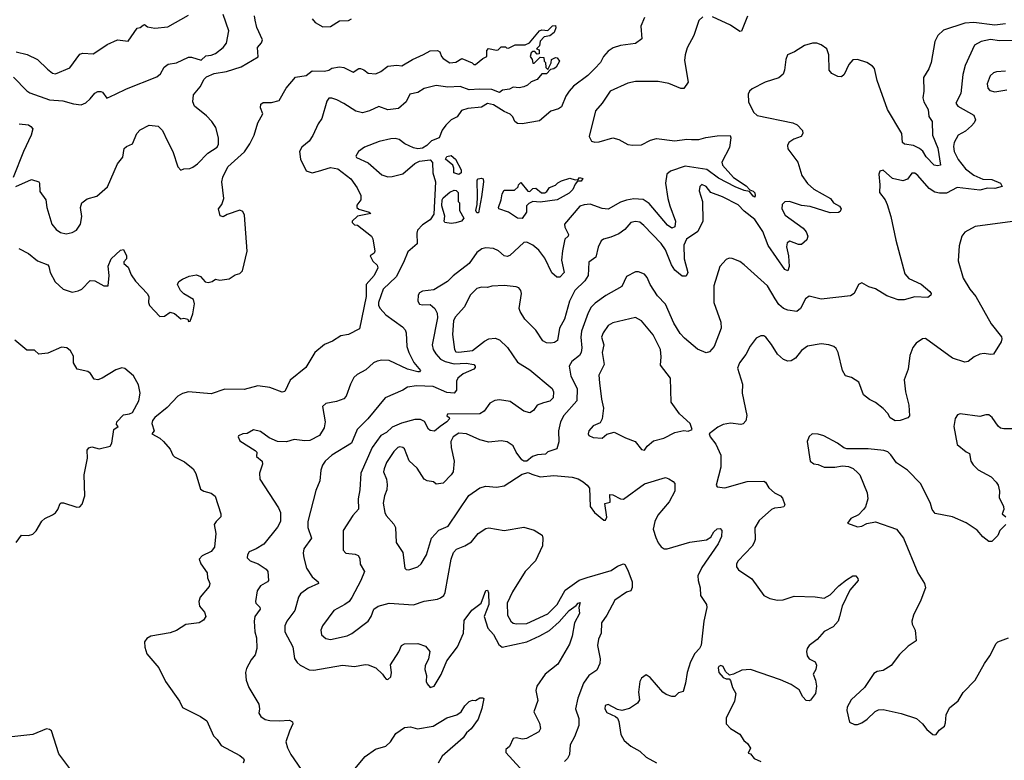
# Model space of a CAD drawing. Extents: x 2133461 to 2293071, y 753526 to 916327.
# Tile 277 of 459: x 2200428 to 2206947, y 866013 to 870919. Entities that reach past the tile are written whole.
import ezdxf

# ---------------------------------------------------------------- set-up
doc = ezdxf.new("R2010")
doc.units = 0

msp = doc.modelspace()

# ---------------------------------------------------------------- linework, layer by layer
at = {"layer": '0CON10XD'}
for points in [[(2200387.4, 870537.4), (2200475, 870446.9), (2200494, 870435), (2200625, 870389.1), (2200712.4, 870382.4), (2200785, 870360.8), (2200834.1, 870355.9), (2200865, 870368), (2200895.4, 870394.6), (2200925, 870432), (2200945, 870442.9), (2200965, 870444.3), (2200975, 870438.6), (2201005, 870400), (2201062.9, 870425), (2201135, 870460.6), (2201335, 870540), (2201359.1, 870560.9), (2201385.4, 870604.6), (2201411.2, 870625), (2201465, 870632.9), (2201545, 870670), (2201565, 870670.6), (2201628.6, 870651.4), (2201659.9, 870680.1), (2201695, 870683.4), (2201724.5, 870695), (2201774.4, 870735), (2201797.3, 870762.7), (2201812.9, 870845), (2201775, 870953.3)], [(2200405, 870705.5), (2200478.1, 870688.1), (2200546, 870656), (2200611.3, 870591.3), (2200645, 870565.7), (2200665, 870560.6), (2200759.2, 870600.8), (2200825, 870690), (2200845, 870697.5), (2200915, 870692.9), (2200965.8, 870725), (2201006, 870755), (2201075, 870785.8), (2201145, 870777.5), (2201205, 870863.3), (2201225, 870867.5), (2201245, 870883.3), (2201255, 870886.2), (2201275, 870872), (2201323.6, 870863.6), (2201409.1, 870870.9), (2201545, 870948.8)], [(2200403.2, 869813.2), (2200505, 869860), (2200554.1, 869844.1), (2200560, 869835), (2200561.1, 869781.1), (2200600.8, 869725), (2200607.5, 869675), (2200640.6, 869565), (2200668.3, 869528.3), (2200698.9, 869508.9), (2200735, 869501.2), (2200775, 869509.7), (2200803.5, 869525), (2200831.4, 869565), (2200838.5, 869615), (2200829.5, 869675), (2200839.4, 869705), (2200875, 869731.9), (2200939.4, 869750.6), (2201008.5, 869811.5), (2201076, 869965), (2201111.4, 870008.6), (2201120, 870065), (2201135, 870078.8), (2201175, 870096.7), (2201204.3, 870165.7), (2201225, 870190), (2201285, 870221.2), (2201345, 870214), (2201372.5, 870185), (2201405.9, 870114.1), (2201441.4, 870045), (2201473.8, 869945), (2201495, 869922.5), (2201515, 869930), (2201555, 869932.5), (2201575, 869942.9), (2201605.7, 869965), (2201674.2, 870035.8), (2201735.6, 870075), (2201743.1, 870095), (2201744.4, 870135.6), (2201725.4, 870205.4), (2201700, 870245), (2201665, 870282.2), (2201584.3, 870345), (2201574.4, 870375), (2201578.3, 870421.7), (2201622.5, 870475), (2201648.6, 870525), (2201665, 870540), (2201715, 870561.8), (2201796.7, 870575), (2201895, 870607.1), (2202007.6, 870672.4), (2202001.8, 870735), (2202028.1, 870765), (2202034.5, 870785), (2201997.7, 870867.7), (2201986.2, 870915), (2201983.3, 870945)], [(2204565, 870932.5), (2204541.4, 870875), (2204547.8, 870792.2), (2204505, 870762.2), (2204405, 870748.5), (2204358.3, 870731.7), (2204325, 870710.8), (2204292.5, 870675), (2204272.5, 870635), (2204236.9, 870595), (2204189.9, 870550.1), (2204095, 870478.1), (2204065.7, 870445), (2204045, 870412.5), (2204015, 870342.5), (2203995, 870328.6), (2203945, 870313.3), (2203870.5, 870249.5), (2203755, 870228.9), (2203725, 870232.1), (2203705.5, 870245), (2203692.2, 870275), (2203675, 870293.3), (2203635, 870310), (2203565, 870355.9), (2203525.4, 870364.6), (2203485, 870339.6), (2203395, 870330.5), (2203353.7, 870316.3), (2203325.4, 870274.6), (2203284.5, 870255.5), (2203249.7, 870220.3), (2203225, 870186.7), (2203204.3, 870135.7), (2203155, 870116.9), (2203124, 870085), (2203095, 870067.1), (2203065, 870064.3), (2203035, 870070), (2202977, 870097), (2202940.6, 870125), (2202915, 870131.9), (2202885, 870130.6), (2202808, 870112), (2202711.2, 870075), (2202671.2, 870045), (2202653.8, 870015), (2202657.5, 870005), (2202735, 869971.1), (2202825, 869890.5), (2202865, 869878.2), (2202895, 869879.6), (2202965, 869897.9), (2203044.2, 869965.8), (2203075, 869981.5), (2203145, 869990), (2203161.9, 869971.9), (2203162.3, 869905), (2203181.9, 869845), (2203170.3, 869629.7), (2203145, 869592.2), (2203095, 869560), (2203062.5, 869525), (2203056.5, 869505), (2203058.8, 869435), (2202997.8, 869382.2), (2202968.4, 869311.6), (2202920.3, 869215), (2202835.3, 869134.7), (2202804.6, 869045), (2202803.5, 869025), (2202814.3, 869005), (2202851.4, 868965), (2202962.9, 868885), (2202981.1, 868865), (2202987.3, 868845), (2202991.3, 868755), (2203004.1, 868714.1), (2203037.8, 868647.8), (2203082.5, 868595), (2203075, 868586), (2203063.1, 868586.9), (2202996, 868605), (2202875, 868661.2), (2202825, 868663.8), (2202795, 868657.1), (2202770, 868645), (2202719.6, 868600.4), (2202662, 868568), (2202640.7, 868549.3), (2202617.1, 868505), (2202590, 868425), (2202575, 868407.5), (2202525, 868390), (2202455, 868377.1), (2202433.3, 868356.7), (2202449.4, 868255), (2202444.4, 868215), (2202413.8, 868165), (2202348.1, 868131.9), (2202315, 868129.6), (2202245, 868137.8), (2202195, 868121.9), (2202135, 868125.5), (2202079.2, 868149.2), (2202021.2, 868191.2), (2201975, 868202), (2201935, 868178), (2201905, 868176.2), (2201876.4, 868163.6), (2201873.3, 868155), (2201885, 868130), (2201987.5, 868065), (2201997.5, 868055), (2201996.7, 868025), (2202033.8, 867995), (2202036, 867975), (2202016, 867915), (2202017.5, 867875), (2202141.9, 867685), (2202154.4, 867655), (2202154.5, 867595), (2202135, 867557.1), (2202045, 867444), (2201992.5, 867415), (2201946.7, 867395), (2201936.2, 867375), (2201934.1, 867354.1), (2201953.3, 867335), (2202005.7, 867315.7), (2202059.7, 867279.7), (2202070, 867265), (2202076.2, 867205), (2202068.8, 867195), (2202021.9, 867168.1), (2202001.1, 867135), (2201988.8, 867065), (2201991.2, 867055), (2202018.3, 867028.3), (2202019.4, 867015), (2201985.6, 866965), (2201979.5, 866935), (2201984.5, 866865), (2201995.6, 866825), (2201998.6, 866755), (2201987, 866713), (2201960.3, 866679.7), (2201929.5, 866620.5), (2201924, 866595), (2201928, 866545), (2201945, 866496.7), (2202010.8, 866385), (2202016.2, 866355), (2202011.2, 866325), (2202024.3, 866304.3), (2202054.2, 866284.2), (2202085, 866278), (2202145, 866274), (2202215, 866278.8), (2202235, 866267.5), (2202236, 866255), (2202213.3, 866206.7), (2202190.4, 866135), (2202200, 866095), (2202222.2, 866052.2), (2202291.7, 865951.7)], [(2204951.7, 870938.3), (2204925, 870912.5), (2204892.5, 870815), (2204847.4, 870732.6), (2204833.1, 870685), (2204830.5, 870649.5), (2204853.9, 870506.1), (2204825, 870462), (2204805, 870462.9), (2204725, 870495.6), (2204655, 870509.4), (2204505, 870509.2), (2204455, 870498.6), (2204338, 870445), (2204285, 870366), (2204241.4, 870315), (2204197.5, 870145), (2204213.8, 870115), (2204235, 870107.5), (2204265, 870110.6), (2204355, 870136.5), (2204395, 870124.5), (2204455, 870092.9), (2204486.7, 870086.7), (2204545, 870090.9), (2204605, 870120.4), (2204645, 870131.3), (2204765, 870117.3), (2204845, 870128), (2204875, 870126.2), (2204925, 870124.4), (2204971.3, 870138.7), (2205045, 870150), (2205131.2, 870151.2), (2205136, 870136), (2205127, 870073), (2205077.7, 869975), (2205080.4, 869955), (2205155, 869872.7), (2205237.5, 869817.5), (2205261.9, 869791.9), (2205285, 869782.9), (2205295, 869772), (2205298.1, 869751.9), (2205295, 869744.4), (2205285, 869748.9), (2205260.8, 869780.8), (2205225, 869787.5), (2205165, 869811.7), (2205055, 869868.5), (2204976.7, 869926.7), (2204835, 869949.5), (2204738, 869915), (2204713.1, 869895), (2204704.6, 869835), (2204719.1, 869735), (2204732.7, 869685), (2204769.2, 869585), (2204765, 869546.9), (2204745, 869539.1), (2204717.5, 869557.5), (2204595, 869701.2), (2204555, 869727.3), (2204495, 869731.8), (2204445, 869722.9), (2204405, 869710), (2204325, 869664.5), (2204285, 869668.8), (2204205, 869696.6), (2204165, 869693.1), (2204137.3, 869682.7), (2204035.7, 869564.3), (2204037.8, 869545), (2204061.9, 869495), (2204060, 869485), (2204038, 869465), (2204021.1, 869388.9), (2204016.1, 869325), (2204031.9, 869245), (2204005, 869213.3), (2203984.5, 869214.5), (2203951.9, 869241.9), (2203905, 869338.9), (2203865, 869393.3), (2203826.4, 869426.4), (2203785.3, 869445.3), (2203765, 869442.7), (2203672.4, 869357.6), (2203655, 869350), (2203635, 869355.6), (2203597.6, 869387.6), (2203565, 869404.4), (2203515, 869407.5), (2203488, 869402), (2203453.8, 869376.2), (2203404, 869305), (2203297, 869223), (2203260, 869185), (2203170.3, 869129.7), (2203095, 869120), (2203075, 869108.6), (2203066.9, 869095), (2203064.5, 869055), (2203074.4, 869035), (2203095, 869029.5), (2203145, 869032), (2203176.8, 869006.8), (2203191.9, 868975), (2203193.5, 868945), (2203160, 868765), (2203164.6, 868735), (2203182.1, 868705), (2203215, 868670.9), (2203245.6, 868655.6), (2203305, 868640), (2203385, 868643.8), (2203434, 868635), (2203444.4, 868625), (2203444.4, 868615), (2203435.4, 868604.6), (2203365, 868572.7), (2203329.4, 868545), (2203321.1, 868525), (2203319.2, 868465), (2203305, 868446), (2203255, 868449.4), (2203165, 868490), (2203055.2, 868494.8), (2202995, 868485.4), (2202965, 868464.4), (2202847.5, 868415), (2202731.9, 868275), (2202662.5, 868205), (2202625, 868114.5), (2202494.4, 868035), (2202451.4, 867995), (2202432.2, 867967.8), (2202421.1, 867935), (2202415.6, 867864.4), (2202388.8, 867801.2), (2202335.5, 867594.5)], [(2202363.3, 870925), (2202385, 870900.8), (2202435, 870872), (2202485, 870874), (2202545, 870911.2), (2202605, 870913.8), (2202625, 870924)], [(2205247.6, 870942.4), (2205208, 870842), (2205195, 870841.2), (2205135, 870882), (2205015, 870937.1)], [(2206955, 870891.2), (2206885, 870881.9), (2206745, 870899.8), (2206685, 870895.6), (2206545, 870848.5), (2206506.7, 870815), (2206486.5, 870775), (2206463.1, 870635), (2206447.2, 870592.8), (2206412.5, 870535), (2206413.6, 870445), (2206408.2, 870401.8), (2206414.1, 870375), (2206443.2, 870325), (2206446.6, 870276.6), (2206470, 870245), (2206472.3, 870155), (2206507.3, 870067.3), (2206524.2, 869955.8), (2206505, 869950.3), (2206483.8, 869955), (2206429.4, 870009.4), (2206408.7, 870048.7), (2206386.7, 870066.7), (2206345, 870084.7), (2206285.4, 870095.4), (2206273.1, 870105), (2206268, 870165), (2206174.2, 870325), (2206106.3, 870516.3), (2206088.5, 870595), (2206075, 870611.1), (2206036.2, 870636.2), (2205975, 870656.2), (2205945, 870653.3), (2205918.8, 870621.2), (2205887.5, 870555), (2205869.3, 870540.7), (2205845, 870542), (2205805, 870562), (2205787.5, 870585), (2205785.4, 870685), (2205771.1, 870725), (2205735, 870753.3), (2205705, 870763.3), (2205676.6, 870763.4), (2205625, 870748), (2205557.5, 870705), (2205512.5, 870685), (2205500, 870655), (2205492.9, 870585), (2205482.6, 870557.4)], [(2200422.7, 869402.7), (2200485, 869370), (2200545, 869322), (2200613.3, 869295), (2200621.2, 869285), (2200630, 869245), (2200661.7, 869181.7), (2200716.7, 869135), (2200775, 869114.4), (2200815, 869122.5), (2200839.2, 869135), (2200895, 869191.4), (2200925, 869189.2), (2200985, 869156.2), (2201013, 869157), (2201020, 869225), (2201013.2, 869286.8), (2201034.4, 869335.6), (2201095, 869392.5), (2201115, 869397.5), (2201136, 869355), (2201134.1, 869335.9), (2201116.7, 869315), (2201117.5, 869305), (2201145, 869278.8), (2201165, 869230), (2201195, 869186.7), (2201275, 869102.5), (2201283.6, 869083.6), (2201281.2, 869045), (2201286.7, 869025), (2201355, 868953.3), (2201385.9, 868954.1), (2201425, 868982.5), (2201453.6, 868973.6), (2201495, 868937.5), (2201515, 868942.5), (2201540, 868935), (2201545, 868920), (2201557, 868923), (2201575, 868970), (2201586.1, 869036.1), (2201577.5, 869065), (2201515, 869102.5), (2201492.5, 869125), (2201472.5, 869165), (2201482.5, 869185), (2201505, 869200), (2201549.5, 869220.5), (2201599.5, 869229.5), (2201625, 869218.8), (2201655, 869183.1), (2201675, 869178.9), (2201702.5, 869185), (2201725, 869200), (2201753, 869193), (2201815, 869203.1), (2201855, 869230), (2201885, 869236.7), (2201903.9, 869256.1), (2201934, 869385), (2201916.8, 869625), (2201905, 869648.1), (2201885, 869658.1), (2201800.5, 869629.5), (2201775, 869612.5), (2201755, 869620), (2201743.3, 869665), (2201765.9, 869694.1), (2201779.2, 869735), (2201767.1, 869845), (2201773.4, 869876.6), (2201805.5, 869945), (2201916.3, 870043.7), (2201952.7, 870097.3), (2201980, 870155), (2202004.2, 870235.8), (2202036.7, 870295), (2202023.3, 870335), (2202025, 870360), (2202040.7, 870369.3), (2202095, 870371.2), (2202145, 870383.3), (2202192.5, 870465), (2202255, 870538.8), (2202325, 870550), (2202365, 870580), (2202445, 870578.1), (2202474.4, 870585.6), (2202495, 870598.6), (2202545, 870607.1), (2202575, 870602), (2202635, 870571.2), (2202674.2, 870595.8), (2202685, 870596.2), (2202707.3, 870587.3), (2202735, 870563.8), (2202785, 870560.8), (2202818.8, 870575), (2202865, 870610), (2202925, 870617.8), (2202957.7, 870612.3), (2203028.8, 870655), (2203101.7, 870688.3), (2203145, 870711.9), (2203195, 870715.7), (2203210, 870705), (2203220, 870675), (2203231.7, 870661.7), (2203275, 870633.3), (2203315, 870636.7), (2203355, 870662.5), (2203423.3, 870633.3), (2203435, 870622.5), (2203445, 870622.5), (2203495, 870662.5), (2203520, 870675), (2203520, 870715), (2203533, 870727), (2203585, 870717.5), (2203595, 870720), (2203615, 870740), (2203645, 870740), (2203651.7, 870731.7), (2203665, 870730), (2203708.3, 870751.7), (2203775, 870752.5), (2203802.5, 870765), (2203870, 870845), (2203885, 870852.5), (2203925, 870847.5), (2203955, 870877.5), (2203975, 870880), (2203977.5, 870865), (2203966.4, 870833.6), (2203937, 870813), (2203900, 870805), (2203873, 870777), (2203870, 870745), (2203850, 870725), (2203868.3, 870718.3), (2203868.3, 870691.7), (2203855, 870690), (2203838.3, 870708.3), (2203825, 870707.5), (2203815, 870700), (2203807.5, 870675), (2203820, 870655), (2203825, 870630), (2203835, 870630), (2203875, 870670), (2203898.3, 870668.3), (2203900, 870645), (2203910, 870635), (2203912.5, 870602.5), (2203925, 870590), (2203947, 870633), (2203950, 870655), (2203975, 870667.5), (2203987, 870667), (2204002.5, 870645), (2203980, 870605), (2203965, 870593.3), (2203941.7, 870588.3), (2203915, 870560), (2203885, 870560), (2203855, 870522.5), (2203815, 870507.5), (2203790, 870485), (2203766.4, 870473.6), (2203735, 870467.5), (2203695, 870472.5), (2203671.7, 870458.3), (2203625, 870452.5), (2203605, 870436.7), (2203555, 870457.5), (2203471.8, 870458.2), (2203405, 870453.3), (2203345, 870475.7), (2203262.3, 870472.3), (2203185, 870482.5), (2203105.9, 870464.1), (2203065, 870436.2), (2203010, 870425), (2202986.7, 870375), (2202935, 870330), (2202865, 870322), (2202805, 870344.4), (2202745, 870314.4), (2202698.7, 870301.3), (2202653.7, 870313.7), (2202575, 870364.4), (2202527.3, 870387.3), (2202495, 870400), (2202475, 870400), (2202461.2, 870378.8), (2202429.2, 870265), (2202405, 870230), (2202369.3, 870150.7), (2202345.4, 870114.6), (2202295, 870075.6), (2202280.9, 870045), (2202287.1, 869995), (2202325, 869918.5), (2202365, 869904.6), (2202406, 869915)], [(2207055, 870781.6), (2206915, 870777.8), (2206855, 870787.1), (2206794.7, 870775.3), (2206750.5, 870749.5), (2206688.5, 870615), (2206672.5, 870555), (2206659.1, 870430.9), (2206626.2, 870365), (2206640, 870345), (2206745, 870285.8), (2206756, 870255), (2206748.8, 870235), (2206730, 870215), (2206689.3, 870180.7), (2206642.5, 870155), (2206614.6, 870105), (2206611.2, 870078.8), (2206616.1, 870045), (2206642.5, 869992.5), (2206690.9, 869930.9), (2206745, 869889.1), (2206805, 869862.7), (2206865, 869859.7), (2206922, 869835), (2206933.3, 869815), (2206885, 869800), (2206835, 869803.6), (2206785, 869790), (2206635, 869806.9), (2206565, 869770.8), (2206519.1, 869769.1), (2206487, 869777), (2206450, 869800), (2206375, 869885.8), (2206355, 869901.2), (2206335, 869902.5), (2206307.3, 869862.7), (2206275, 869852.5), (2206207.6, 869867.6), (2206145, 869922.5), (2206123.6, 869916.4), (2206117.5, 869895), (2206123.8, 869825), (2206120.8, 869775), (2206158, 869725), (2206172, 869695), (2206195.7, 869615), (2206228.9, 869458.9), (2206288, 869235), (2206314.6, 869204.6), (2206397.7, 869167.7), (2206455, 869117.5), (2206462, 869105), (2206460, 869095), (2206441.7, 869078.3), (2206355, 869083.1), (2206285, 869062.9), (2206243.6, 869063.6), (2206168.9, 869088.9), (2206095, 869136.4), (2206049.8, 869149.8), (2206004.3, 869175.7), (2205981.2, 869165), (2205953.1, 869105), (2205929.4, 869090.6), (2205735, 869068.8), (2205655, 869088.6), (2205631.1, 869068.9), (2205598.8, 869005), (2205573.3, 868986.7), (2205515, 868993.8), (2205485.3, 869005.3), (2205453.4, 869033.4), (2205430.2, 869070.2), (2205378.6, 869155), (2205225, 869295.8), (2205195, 869316.2), (2205145, 869336.7), (2205125, 869338.8), (2205105, 869331.2), (2205064, 869285), (2205023.3, 869155), (2205024.6, 869044.6), (2205070.8, 868915), (2205073.5, 868875), (2205026.7, 868755), (2204995, 868720), (2204972.3, 868712.3), (2204915, 868735.6), (2204828.8, 868808.8), (2204800.5, 868840.5), (2204758.3, 868908.3), (2204704.6, 869034.6), (2204650.8, 869090.8), (2204603.1, 869165), (2204582.1, 869212.1), (2204565, 869233.8), (2204525, 869248.8), (2204505, 869248), (2204445, 869218), (2204415, 869152), (2204308.5, 869091.5), (2204237.7, 869042.3), (2204212.7, 869015), (2204192.2, 868977.8), (2204148, 868855), (2204144.1, 868815), (2204150.9, 868745), (2204146.4, 868713.6), (2204134.4, 868695), (2204083.3, 868655), (2204066.4, 868625), (2204077.2, 868557.2), (2204119.2, 868475), (2204115.9, 868395), (2204031.7, 868298.3), (2204008.8, 868255), (2203996.4, 868195), (2203997.3, 868122.7), (2203984.5, 868075.5), (2203925, 868056.2), (2203909.7, 868040.3), (2203856.7, 868036.7), (2203824, 868025), (2203785, 867994), (2203765, 867994), (2203752.6, 868002.6), (2203715, 868054.2), (2203695.3, 868095.3), (2203655, 868123.4), (2203615, 868129.1), (2203535, 868119.6), (2203475, 868136), (2203386.1, 868176.1), (2203335, 868181.1), (2203297.3, 868155), (2203282.8, 868125), (2203284.7, 868084.7), (2203303.6, 867995), (2203298, 867925), (2203285, 867903.3), (2203230.7, 867849.3), (2203185, 867842.5), (2203167.7, 867857.7), (2203125, 867864.4), (2203105, 867875.7), (2203058.6, 867948.6), (2203006.4, 867996.4), (2202976.3, 868076.3), (2202965, 868085.7), (2202945, 868089.4), (2202932, 868085), (2202905, 868058), (2202856.2, 867985), (2202840, 867945), (2202837.1, 867925), (2202855.6, 867875), (2202860.5, 867840.5)], [(2205482.6, 870557.4), (2205455, 870533.3), (2205364.5, 870505.5), (2205278.8, 870461.2), (2205260, 870445), (2205251.2, 870425), (2205254, 870375), (2205285.6, 870305.6), (2205311.2, 870285), (2205547.5, 870235), (2205575, 870222), (2205610, 870185), (2205613.8, 870165), (2205603.3, 870145), (2205552.9, 870127.1), (2205520, 870105), (2205510.8, 870085), (2205513.7, 870063.7), (2205580.8, 869975), (2205606.4, 869886.4), (2205644.6, 869834.6), (2205685.4, 869795.4), (2205796.7, 869735), (2205816.7, 869705), (2205855, 869683.3), (2205866.2, 869665), (2205860.5, 869649.5), (2205848.9, 869641.1), (2205795, 869639.1), (2205661.3, 869681.3), (2205605, 869688.1), (2205525, 869715.6), (2205495, 869712), (2205475.8, 869694.2), (2205474.3, 869665), (2205496.7, 869625), (2205615, 869537.1), (2205635, 869514), (2205645.6, 869485), (2205640, 869460), (2205605, 869430), (2205585, 869430.6), (2205528.1, 869451.9), (2205509.2, 869440.8), (2205505.4, 869415), (2205518.9, 869355), (2205523.5, 869285), (2205515, 869254.4), (2205494.5, 869265), (2205382.8, 869422.8), (2205348.2, 869515), (2205296.3, 869596.3), (2205225, 869650), (2205185, 869693.3), (2205082, 869745), (2205005, 869774.2), (2204972.9, 869815), (2204945, 869826.5), (2204931.4, 869815), (2204927.1, 869785), (2204950, 869715), (2204951.4, 869585), (2204918.6, 869515), (2204843.9, 869466.1), (2204824.7, 869425), (2204827.7, 869335), (2204850.9, 869245), (2204840.3, 869219.7), (2204815, 869221.1), (2204765, 869259.2), (2204744.1, 869294.1), (2204703.8, 869393.8), (2204675, 869436.7), (2204560.8, 869555), (2204535, 869576.9), (2204505, 869583.1), (2204474.3, 869575), (2204435, 869528.9), (2204395, 869500.5), (2204342.2, 869477.8), (2204293.8, 869466.2), (2204276.9, 869453.1), (2204258.8, 869411.2), (2204243.3, 869346.7), (2204196.3, 869313.7), (2204192.3, 869225), (2204170.2, 869189.8), (2204103.8, 869125), (2204069.3, 869055), (2204036, 868935), (2204002.7, 868875), (2203988.6, 868795), (2203968.9, 868781.1), (2203945, 868775.5), (2203915, 868778.8), (2203892.7, 868792.7), (2203845, 868862.5), (2203771.9, 868935), (2203740.5, 868985), (2203734.4, 869005), (2203751.4, 869105), (2203746, 869125), (2203731.7, 869141.7), (2203715, 869148.6), (2203635, 869157.8), (2203555, 869153.3), (2203525, 869145.5), (2203485, 869146.9), (2203455, 869137.7), (2203410.4, 869095), (2203372.2, 869017.8), (2203312.2, 868947.8), (2203299.7, 868925), (2203294.4, 868834.4), (2203306.2, 868735), (2203315, 868720), (2203336.2, 868716.2), (2203425, 868727.7), (2203505, 868790.6), (2203535, 868805.6), (2203575, 868809.2), (2203605, 868798), (2203657.4, 868747.4), (2203725, 868650.8), (2203805, 868600.6), (2203954, 868475), (2203962.9, 868455), (2203960, 868415), (2203938.9, 868391.1), (2203895, 868382.2), (2203855, 868365.7), (2203829.7, 868330.3), (2203805, 868314), (2203765, 868325.5), (2203675, 868389.2), (2203605, 868400), (2203573.6, 868396.4), (2203540.6, 868379.4), (2203504, 868326), (2203475, 868308.2), (2203260, 868305), (2203256.2, 868295), (2203271.2, 868285), (2203274.2, 868275), (2203256.5, 868255), (2203211.8, 868225), (2203175, 868194.3), (2203145, 868198.8), (2203135, 868206.2), (2203108.2, 868258.2), (2203081.2, 868271.2), (2203045, 868270.5), (2202955, 868245.6), (2202895, 868219.8), (2202855.6, 868184.4), (2202820, 868165), (2202760.9, 868085), (2202686.4, 867915), (2202679.5, 867805), (2202668.2, 867745), (2202672.2, 867677.8), (2202634.7, 867635.3), (2202570, 867535), (2202570, 867405), (2202587.5, 867385), (2202648.7, 867378.7), (2202669.1, 867369.1), (2202679.1, 867349.1), (2202682.6, 867312.6), (2202710, 867265), (2202686.7, 867203.3), (2202627.9, 867092.1), (2202610, 867065), (2202581.2, 867045), (2202508, 867005), (2202432.5, 866905), (2202422.7, 866875), (2202426.5, 866845), (2202455, 866820.5), (2202486.4, 866813.6), (2202595, 866837.9), (2202626.5, 866853.5), (2202735, 866936), (2202754.2, 866965), (2202773.1, 867015), (2202801.2, 867035), (2202873.1, 867053.1), (2203035, 867043.5), (2203105, 867067.5), (2203195, 867080), (2203215, 867088.8), (2203235.8, 867104.2), (2203245.7, 867124.3), (2203285.6, 867345), (2203300.7, 867389.3), (2203319.1, 867410.9), (2203375.4, 867434.6), (2203419.1, 867460.9), (2203463.3, 867515), (2203515, 867548), (2203535, 867554.2), (2203635, 867535.5), (2203765, 867558), (2203835, 867538.8), (2203886.2, 867505), (2203892, 867485), (2203889.2, 867435), (2203842.2, 867335), (2203775.4, 867264.6), (2203689.9, 867130.1), (2203655.4, 867055), (2203658.5, 866975), (2203678.9, 866935), (2203695, 866921.5), (2203717, 866917), (2203785, 866920), (2203925, 866984), (2203987.6, 867045), (2204040.2, 867139.8), (2204132.6, 867207.4), (2204186.1, 867223.9), (2204345, 867271.5), (2204385, 867299.6), (2204425, 867315.7), (2204435, 867311.2), (2204455, 867272.5), (2204482.7, 867195), (2204482.6, 867157.4), (2204473.8, 867136.2), (2204445, 867126.1), (2204367.7, 867075), (2204315.8, 866975), (2204280.8, 866925), (2204278.1, 866855), (2204260, 866815), (2204254.4, 866774.4), (2204271.4, 866685), (2204269.2, 866655), (2204249.1, 866610.9), (2204196.2, 866575), (2204160, 866525), (2204124, 866426), (2204107.5, 866355), (2204129.3, 866289.3), (2204129.4, 866245), (2204101.3, 866168.7), (2204073.1, 866115), (2204068.5, 866051.5), (2204055, 866025.8), (2204035, 866005.6)], [(2206955, 870577.5), (2206895.8, 870574.2), (2206875, 870566), (2206853.6, 870546.4), (2206834.3, 870494.3), (2206838, 870465), (2206850.9, 870450.9), (2206885, 870440), (2206965, 870454.2)], [(2200425, 870229.2), (2200485, 870222.9), (2200502.1, 870212.1), (2200513.8, 870195), (2200504.3, 870155), (2200452.5, 870045), (2200383.6, 869873.6)], [(2203335, 869893.3), (2203302.5, 869905), (2203303.3, 869935), (2203296.7, 869955), (2203247.5, 869995), (2203255, 870012.5), (2203285, 870018.8), (2203312.5, 869995), (2203351.9, 869925), (2203350, 869905), (2203335, 869893.3)], [(2202406, 869915), (2202485, 869940), (2202535, 869930.5), (2202620.6, 869865), (2202663.1, 869805), (2202686.2, 869755), (2202687.5, 869725), (2202659.3, 869690.7), (2202660, 869675), (2202673.2, 869663.2), (2202742.5, 869645), (2202752.5, 869635), (2202665, 869616.7), (2202630, 869585), (2202630, 869575), (2202645, 869560), (2202665, 869557.5), (2202757.5, 869485), (2202766.4, 869466.4), (2202780, 869385), (2202775, 869372.5), (2202747.5, 869355), (2202765, 869320), (2202793.8, 869293.8), (2202798.8, 869275), (2202774.3, 869225), (2202722.5, 869165), (2202721.9, 869085), (2202678.3, 868871.7), (2202605, 868834.4), (2202554.6, 868825.4), (2202499.5, 868790.5), (2202445, 868767.8), (2202383.1, 868715), (2202322.2, 868615), (2202219.6, 868530.4), (2202183.9, 868456.1), (2202165, 868452), (2202085, 868483.6), (2202005, 868493.4), (2201915, 868468.9), (2201785, 868471.5), (2201695, 868441.1), (2201545, 868454.8), (2201505, 868443.3), (2201474.6, 868425.4), (2201405, 868350.6), (2201322.5, 868285), (2201307.8, 868265), (2201302.7, 868245), (2201317.5, 868195), (2201302.5, 868175), (2201356, 868146), (2201380.6, 868125), (2201424, 868075), (2201440.8, 868035), (2201452.4, 868022.4), (2201519.4, 867989.4), (2201575.8, 867945), (2201593.2, 867913.2), (2201625, 867810), (2201646.8, 867796.8), (2201695, 867782), (2201722.3, 867762.3), (2201760, 867645), (2201758.8, 867625), (2201728, 867595), (2201716.2, 867575), (2201727.5, 867515), (2201716.9, 867425), (2201695, 867395.7), (2201635, 867367.5), (2201616.2, 867345), (2201627.5, 867315), (2201669.2, 867255), (2201670.9, 867220.9), (2201686.7, 867185), (2201683.3, 867165), (2201623.8, 867095), (2201614.2, 867065.8), (2201619.2, 867035), (2201650.8, 866995), (2201660, 866965), (2201645, 866941.2), (2201616.6, 866923.4), (2201527.2, 866912.8), (2201466.3, 866873.7), (2201425, 866857.5), (2201295.3, 866834.7), (2201269.1, 866820.9), (2201255, 866797.5), (2201257, 866763), (2201269.6, 866719.6), (2201350, 866625), (2201393.8, 866535), (2201486.7, 866405), (2201505, 866362.5), (2201625, 866304.2), (2201666.7, 866275), (2201711.2, 866175), (2201735, 866151.2), (2201761.1, 866111.1), (2201886.2, 866045), (2201908.8, 866025), (2201913.8, 866015), (2201908, 865995)], [(2203465, 869640), (2203455, 869640), (2203447.5, 869655), (2203457.5, 869695), (2203460, 869745), (2203456.7, 869855), (2203462.5, 869865), (2203485, 869868.8), (2203496.2, 869865), (2203498, 869845), (2203486.2, 869745), (2203465, 869640)], [(2203755, 869602.5), (2203723.4, 869603.4), (2203664.5, 869644.5), (2203600, 869665), (2203597.5, 869675), (2203616.7, 869725), (2203622.5, 869765), (2203635, 869790), (2203705, 869790), (2203728.3, 869811.7), (2203730, 869825), (2203745, 869840), (2203793, 869783), (2203805, 869780), (2203825, 869800), (2203845, 869802.5), (2203882.3, 869772.3), (2203905, 869771.2), (2203918.8, 869781.2), (2203935, 869807.5), (2203975, 869822.5), (2203990.7, 869839.3), (2204015, 869852.5), (2204070.5, 869869.5), (2204105, 869857.5), (2204125, 869860), (2204135, 869872.5), (2204157, 869867), (2204145, 869850), (2204121.7, 869848.3), (2204105, 869830), (2204091.2, 869795), (2204065, 869769.2), (2203986.2, 869725), (2203875, 869709.5), (2203825, 869714.2), (2203798.1, 869701.9), (2203783.3, 869685), (2203783.3, 869645), (2203755, 869602.5)], [(2203285, 869568), (2203242.5, 869575), (2203237.5, 869585), (2203243, 869617), (2203223.3, 869685), (2203224.4, 869725), (2203231.2, 869738.8), (2203275, 869777.5), (2203305, 869790), (2203318.3, 869788.3), (2203330, 869775), (2203330, 869715), (2203340, 869705), (2203340, 869655), (2203367.5, 869605), (2203352.5, 869585), (2203315, 869572.9), (2203285, 869568)], [(2207035, 869587.1), (2206755, 869548), (2206685, 869511.2), (2206665.6, 869484.4), (2206648.6, 869421.4), (2206642.7, 869322.7), (2206675, 869207.5), (2206719.2, 869135), (2206759.2, 869085), (2206861.2, 868905), (2206928.7, 868818.7), (2206931.8, 868805), (2206926.2, 868785), (2206875, 868704.5), (2206855, 868701.4), (2206815, 868708.6), (2206785.9, 868704.1), (2206747.5, 868685), (2206707.5, 868655), (2206685, 868650.8), (2206605, 868676.1), (2206425, 868806.2), (2206405, 868805.6), (2206363, 868777), (2206341.4, 868748.6), (2206322.2, 868695), (2206310.6, 868605), (2206284.3, 868534.3), (2206293.3, 868455), (2206314.4, 868365), (2206320, 868295), (2206308.2, 868281.8), (2206256.7, 868263.3), (2206225, 868260.9), (2206190.8, 868280.8), (2206175, 868310), (2206145, 868343.3), (2206094.1, 868384.1), (2206055, 868402.5), (2206015, 868434.4), (2205985, 868518.8), (2205935, 868548.8), (2205895, 868560), (2205876, 868595), (2205848, 868715), (2205835, 868740), (2205817.5, 868755), (2205785, 868766), (2205735, 868772.5), (2205645, 868755.7), (2205605, 868728.6), (2205564.1, 868675.9), (2205535, 868659.1), (2205515, 868656.5), (2205485, 868667.5), (2205445, 868704.3), (2205405, 868767.1), (2205368.8, 868815), (2205355, 868823.8), (2205335, 868823.8), (2205305, 868810), (2205265, 868756.2), (2205235, 868700.8), (2205194.3, 868645), (2205181.2, 868611.2), (2205213.8, 868505), (2205212, 868445), (2205242.7, 868297.3), (2205235, 868262.5), (2205217.3, 868242.7), (2205202.5, 868237.5), (2205135, 868246.9), (2205085, 868238.1), (2205050.3, 868219.7), (2204992.5, 868175), (2204998.8, 868155), (2205037.5, 868107.5), (2205071.1, 868035), (2205070.5, 867955), (2205038.8, 867835), (2205045, 867823.8), (2205097.7, 867817.7), (2205245, 867860.4), (2205355, 867862.9), (2205366.4, 867856.4), (2205388.9, 867818.9), (2205425, 867784.3), (2205464.4, 867764.4), (2205478.8, 867748.8), (2205493.8, 867705), (2205487, 867693), (2205468.3, 867688.3), (2205425, 867684.3), (2205405, 867675.6), (2205325, 867600.8), (2205295, 867553.8), (2205296.8, 867475), (2205291.5, 867455), (2205277.4, 867432.6), (2205185.6, 867335), (2205173.1, 867315), (2205175, 867293.8), (2205188, 867275), (2205275.5, 867215.5), (2205355, 867106), (2205395, 867084.3), (2205445.8, 867074.2), (2205482.7, 867077.3), (2205555, 867100), (2205695, 867095.8), (2205755, 867088), (2205795, 867110), (2205850.9, 867169.1), (2205901.5, 867208.5), (2205945, 867234.4), (2205964.3, 867234.3), (2205978.3, 867218.3), (2205980, 867205), (2205925, 867139.2), (2205874.6, 867035), (2205856.4, 866966.4), (2205846.2, 866935), (2205815, 866896.7), (2205755, 866866.2), (2205707.2, 866812.8), (2205655, 866772.9), (2205642.2, 866755), (2205636.9, 866735), (2205641.9, 866705), (2205656.2, 866686.2), (2205695.5, 866665.5), (2205704.1, 866644.1), (2205699.2, 866615), (2205682, 866585), (2205697.8, 866545), (2205704.3, 866505), (2205697.5, 866455), (2205665, 866411.2), (2205655, 866406.7), (2205635, 866410), (2205613, 866433), (2205589.3, 866479.3), (2205535.4, 866515.4), (2205465, 866545.6), (2205265.9, 866614.1), (2205210.3, 866609.7), (2205155, 866583.8), (2205128.3, 866578.3), (2205101.7, 866601.7), (2205086.2, 866635), (2205069.3, 866640.7), (2205057.5, 866635), (2205053.3, 866625), (2205056.7, 866595), (2205085, 866562.5), (2205105, 866553.3), (2205125, 866552.5), (2205135, 866542.5), (2205147.5, 866495), (2205170, 866455), (2205161.4, 866405), (2205135, 866350), (2205106, 866295), (2205105.8, 866255), (2205134.2, 866225), (2205195.5, 866185.5), (2205223.6, 866143.6), (2205247.1, 866125), (2205266.4, 866093.6), (2205251.7, 866061.7), (2205266.4, 866056.4), (2205290, 866025), (2205334.4, 866004.4)], [(2204565, 868067.5), (2204583.3, 868095), (2204625, 868128.6), (2204692.9, 868147.1), (2204765, 868183.8), (2204825, 868197.5), (2204855, 868193.3), (2204880, 868205), (2204867.5, 868245), (2204797.3, 868307.3), (2204742.2, 868385), (2204738, 868545), (2204670.3, 868630.3), (2204675.5, 868685), (2204670.4, 868735), (2204621.3, 868831.3), (2204545, 868924.3), (2204505, 868947.1), (2204355, 868910.9), (2204325, 868893.3), (2204290.5, 868845), (2204280.9, 868815), (2204294.8, 868765), (2204283.8, 868715), (2204298.2, 868635), (2204261.9, 868565), (2204267, 868513), (2204279.5, 868405), (2204292.9, 868345), (2204285.4, 868274.6), (2204270.6, 868249.4), (2204225, 868228.6), (2204196.2, 868195), (2204191.2, 868175), (2204196.7, 868165), (2204225, 868150.8), (2204285, 868146.7), (2204315, 868173.3), (2204365, 868186.7), (2204438.3, 868148.3), (2204502.5, 868125), (2204545, 868072.5), (2204565, 868067.5)], [(2200404.3, 867455), (2200440, 867505), (2200485, 867501.5), (2200515, 867511.5), (2200537.8, 867532.2), (2200575, 867598.1), (2200594.2, 867615.8), (2200645, 867638.2), (2200665, 867653.5), (2200680.9, 867675), (2200695, 867714), (2200702.2, 867717.8), (2200717.8, 867717.8), (2200805, 867690), (2200825, 867693.3), (2200840.5, 867709.5), (2200860, 867765), (2200854.3, 867905), (2200875.8, 868014.2), (2200875, 868067.5), (2200885, 868082.5), (2200905, 868090), (2200955, 868076.2), (2201027, 868093), (2201038.6, 868115), (2201050, 868205), (2201080, 868225), (2201068.3, 868238.3), (2201070, 868255), (2201115, 868302.5), (2201155, 868308.1), (2201175, 868317.5), (2201216.7, 868395), (2201225.8, 868445), (2201215, 868500), (2201180.3, 868560.3), (2201125, 868608.1), (2201105, 868611.9), (2201065, 868600), (2200973.3, 868545), (2200945, 868534.2), (2200921.7, 868538.3), (2200895.9, 868575.9), (2200878.3, 868588.3), (2200807.5, 868605), (2200783.8, 868645), (2200785, 868690), (2200764, 868725), (2200740, 868745), (2200705, 868748.9), (2200615, 868710), (2200555, 868703.8), (2200525, 868730), (2200475, 868730), (2200395, 868796.2)], [(2207005, 868209.2), (2206945, 868207.8), (2206923.1, 868213.1), (2206906.2, 868226.2), (2206867.5, 868285), (2206845, 868302.5), (2206825, 868302.5), (2206785, 868290), (2206655, 868307.5), (2206637.7, 868302.3), (2206622.7, 868277.3), (2206614.1, 868224.1), (2206634.3, 868105), (2206695, 868056.2), (2206717.5, 868045), (2206726.7, 867995), (2206740.5, 867970.5), (2206775, 867937.1), (2206861.3, 867891.3), (2206894, 867855), (2206906, 867835), (2206915.8, 867795.8), (2206914, 867755), (2206942, 867695), (2206943.3, 867675), (2206933.3, 867645), (2206957.5, 867625)], [(2206956.7, 867575), (2206917.5, 867535), (2206905, 867502.5), (2206865, 867462.5), (2206845, 867462.5), (2206804.1, 867494.1), (2206767.3, 867537.3), (2206695, 867586.2), (2206605, 867625.6), (2206488.8, 867648.8), (2206470, 867675), (2206458.8, 867715), (2206395, 867844), (2206305.4, 867935.4), (2206233.6, 867983.6), (2206197, 868037), (2206175, 868055.7), (2206150, 868065), (2206045, 868076.2), (2205905, 868077.5), (2205884, 868084), (2205842.5, 868115), (2205751.7, 868161.7), (2205715, 868173.3), (2205675, 868176.7), (2205655, 868157.5), (2205642, 868125), (2205662, 867995), (2205685, 867976.2), (2205715, 867972.5), (2205755, 867956), (2205825, 867954.2), (2205875, 867964), (2205915, 867960), (2205945.8, 867945.8), (2205978.3, 867918.3), (2205990, 867905), (2206040, 867785), (2206043.8, 867745), (2206027.7, 867692.3), (2206015.9, 867674.1), (2205981.7, 867638.3), (2205930, 867615), (2205910, 867585), (2205975, 867559.2), (2206005, 867564.3), (2206037.3, 867582.7), (2206095, 867593.8), (2206233.3, 867545), (2206279.2, 867485), (2206375, 867256), (2206418.2, 867185), (2206424.5, 867155), (2206394.2, 867075), (2206345.8, 866975), (2206336, 866935), (2206338, 866915), (2206356, 866875), (2206363.3, 866805), (2206310.6, 866769.4), (2206254, 866715), (2206198.3, 866641.7), (2206145, 866609.2), (2206105, 866601.2), (2206082.3, 866587.7), (2206021.2, 866495), (2205933.8, 866415), (2205906.7, 866365), (2205904.1, 866344.1), (2205923.3, 866265), (2205955, 866250), (2205975, 866250), (2206005, 866261.2), (2206040, 866285), (2206093, 866337), (2206115, 866348), (2206145, 866350), (2206264.2, 866324.2), (2206365, 866290), (2206406.2, 866255), (2206435, 866216.7), (2206473.9, 866183.9), (2206487, 866183), (2206495.9, 866184.1), (2206515, 866212.5), (2206550.7, 866239.3), (2206558.3, 866261.7), (2206562.5, 866315), (2206585, 866360), (2206642, 866408), (2206675, 866462.5), (2206755, 866543.3), (2206816.3, 866653.7), (2206852.5, 866705), (2206893.4, 866786.6), (2206905, 866798), (2206975, 866824.2)], [(2202860.5, 867840.5), (2202858.9, 867805), (2202842.7, 867765), (2202835.5, 867715.5), (2202845.6, 867655), (2202855, 867634), (2202905, 867578), (2202917.1, 867555), (2202921.4, 867455), (2202965, 867390), (2202978.8, 867285), (2202986.1, 867276.1), (2203004.1, 867274.1), (2203065, 867294.2), (2203085, 867314), (2203120.9, 867375), (2203154.4, 867485), (2203203.3, 867536.7), (2203264.3, 867565), (2203402.7, 867767.3), (2203475, 867818.1), (2203515, 867828.1), (2203585, 867821.9), (2203635, 867831.5), (2203755, 867909.2), (2203795, 867919.2), (2203819.1, 867909.1), (2203875, 867890.8), (2203965, 867900.5), (2204085, 867887.9), (2204125, 867877.3), (2204158.3, 867858.3), (2204186.3, 867836.3), (2204200, 867815), (2204206, 867695), (2204233.8, 867655), (2204295, 867603.3), (2204307.5, 867605), (2204315.7, 867624.3), (2204303.3, 867715), (2204337.5, 867722.5), (2204336.1, 867773.9), (2204355, 867772.2), (2204405, 867745.7), (2204425, 867742.9), (2204565, 867844.4), (2204705, 867886.2), (2204725, 867877.5), (2204755, 867860), (2204765.9, 867845.9), (2204766.1, 867796.1), (2204728.5, 867725), (2204654, 867636), (2204632.5, 867595), (2204622.2, 867545), (2204639.1, 867489.1), (2204655, 867454), (2204675, 867428), (2204694.5, 867414.5), (2204715, 867413.3), (2204865, 867457.3), (2204975.3, 867474.7), (2205005, 867490.6), (2205024.1, 867525.9), (2205045, 867546.5), (2205065, 867547.8), (2205076.7, 867535), (2205075.6, 867495), (2205053.4, 867446.6), (2204945, 867290.8), (2204918.9, 867235), (2204920.6, 867205), (2204934.5, 867155), (2204935.6, 867105), (2204975.8, 867045), (2204978.2, 867025), (2204957, 866935), (2204940.4, 866775), (2204930, 866755), (2204898.6, 866721.4), (2204869.6, 866665), (2204847.5, 866595), (2204836.2, 866525), (2204820, 866470), (2204790.8, 866459.2), (2204765, 866436), (2204745, 866435.7), (2204708.7, 866448.7), (2204686, 866465), (2204602.7, 866562.7), (2204575, 866580), (2204545, 866556.7), (2204534.3, 866535.7), (2204524.3, 866465), (2204532.2, 866415), (2204518.1, 866391.9), (2204465, 866355.7), (2204415, 866343.8), (2204385, 866350), (2204325, 866384), (2204305, 866376.7), (2204302, 866355), (2204315, 866330), (2204373.6, 866303.6), (2204385, 866292.5), (2204395, 866270), (2204408.8, 866185), (2204431.2, 866145), (2204475, 866108), (2204534, 866075), (2204575, 866034.3), (2204645, 865996)], [(2202335.5, 867594.5), (2202336.7, 867555), (2202359.4, 867485), (2202308.5, 867415), (2202304.5, 867385.5), (2202308.8, 867355), (2202327.5, 867285), (2202365, 867229.4), (2202404, 867195), (2202406.2, 867185), (2202337, 867153), (2202287.5, 867115), (2202274.4, 867095), (2202249.6, 867005), (2202197.5, 866935), (2202183.8, 866905), (2202182.5, 866865), (2202235.9, 866765.9), (2202248.3, 866688.3), (2202265, 866661.2), (2202285, 866644), (2202343.5, 866613.5), (2202375, 866610), (2202565, 866642.5), (2202645, 866634.4), (2202715, 866648.6), (2202735, 866645.6), (2202786.3, 866626.3), (2202830, 866585), (2202843.1, 866563.1), (2202855, 866550), (2202865, 866548.8), (2202884.2, 866565.8), (2202888.6, 866595), (2202882.5, 866645), (2202938.3, 866731.7), (2202955, 866773.8), (2202975, 866784.2), (2203065, 866786), (2203115, 866768.8), (2203144, 866735), (2203134.1, 866685.9), (2203111.7, 866638.3), (2203110, 866615), (2203121.9, 866575), (2203120, 866535), (2203125, 866520), (2203145, 866496.2), (2203171.2, 866505), (2203218.3, 866581.7), (2203256.8, 866673.2), (2203326.7, 866765), (2203366.2, 866855), (2203370.6, 866939.4), (2203421.8, 867008.2), (2203483.5, 867055), (2203515, 867138), (2203525, 867141.2), (2203532.1, 867122.1), (2203533.8, 867045), (2203503.3, 866965), (2203527.9, 866887.9), (2203565, 866846), (2203599.7, 866779.7), (2203622.9, 866762.9), (2203785, 866798.7), (2203872.6, 866837.4), (2203935, 866873.2), (2204000.2, 866929.8), (2204065.5, 867005), (2204112.1, 867037.9), (2204125, 867053.8), (2204138, 867058), (2204130, 867025), (2204133.7, 866985), (2204101.4, 866925), (2204085.2, 866835), (2204068, 866782), (2203990.8, 866649.2), (2203907.5, 866585), (2203851.4, 866505), (2203845.8, 866475), (2203859.5, 866410.5), (2203831.2, 866335), (2203869.2, 866259.2), (2203876, 866225), (2203865, 866201.2), (2203782.7, 866157.3), (2203756.1, 866153.9), (2203715, 866163.1), (2203695, 866156.9), (2203671.2, 866105), (2203646.7, 866085), (2203646, 866065), (2203855, 865838.2)], [(2202636.5, 865943.5), (2202715, 866038.1), (2202782.6, 866087.4), (2202852.6, 866107.4), (2202882, 866135), (2202918.8, 866191.2), (2202975, 866231.2), (2203015, 866235.7), (2203061.7, 866221.7), (2203165, 866239.4), (2203255.7, 866294.3), (2203323.3, 866315), (2203350, 866335), (2203376.2, 866375), (2203405, 866403.8), (2203425, 866412.5), (2203445, 866410), (2203473.6, 866426.4), (2203495, 866427.1), (2203501.7, 866421.7), (2203487, 866357), (2203464.1, 866285), (2203417.2, 866222.8), (2203386.9, 866195), (2203365, 866162.5), (2203225, 866040), (2203199.4, 865995)], [(2200793.6, 865915), (2200685.9, 866055.9), (2200638, 866208), (2200625, 866218.1), (2200605, 866220.9), (2200515, 866185.3), (2200375, 866168.5)]]:
    msp.add_lwpolyline(points, dxfattribs=at)

doc.saveas('drawing.dxf')
